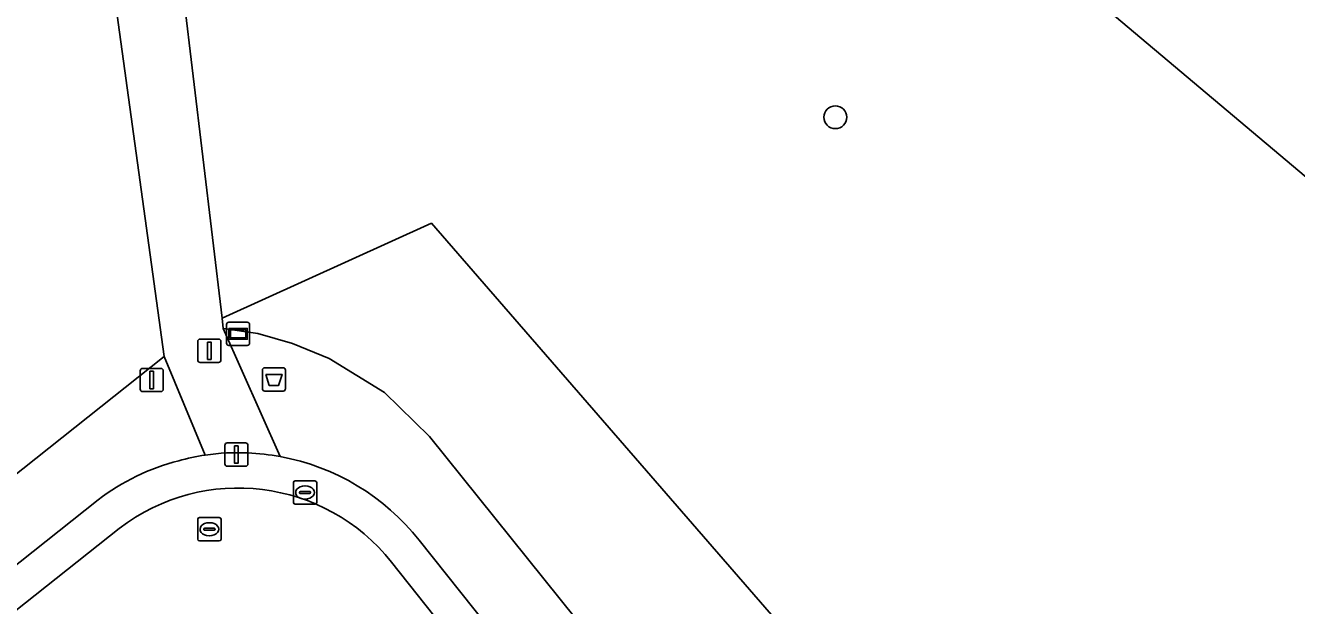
# Model space of a CAD drawing. Extents: x 159626 to 160723, y 388173 to 389416.
# Drawn here: x 160026.8 to 160081.3, y 388712.9 to 388737.8 of the extents above; entities that cross this region are included whole.
import ezdxf

# ---------------------------------------------------------------- set-up
doc = ezdxf.new("R2010")
doc.units = 0
for name, color, linetype in [('IMGEO_Afsluitpaal', 7, 'Continuous'), ('IMGEO_Afvalbak', 7, 'Continuous'), ('IMGEO_Boom', 7, 'Continuous'), ('IMGEO_Groenvoorziening', 7, 'Continuous'), ('IMGEO_Houtwal', 7, 'Continuous'), ('IMGEO_Informatiebord', 7, 'Continuous'), ('IMGEO_Kolk', 7, 'Continuous'), ('IMGEO_Lichtmast', 7, 'Continuous'), ('IMGEO_Loofbos', 7, 'Continuous'), ('IMGEO_Rijbaan_lokaal_onverhard', 7, 'Continuous'), ('IMGEO_Rijbaan_lokaal_open', 7, 'Continuous'), ('IMGEO_Rioolput', 7, 'Continuous'), ('IMGEO_Voetpad_open', 7, 'Continuous')]:
    doc.layers.add(name, color=color, linetype=linetype)

msp = doc.modelspace()

# ---------------------------------------------------------------- linework, layer by layer
at = {"layer": 'IMGEO_Afsluitpaal'}
for p, q in [((160034.266, 388724.295), (160035.056, 388724.295)), ((160035.056, 388724.295), (160034.266, 388724.295)), ((160034.166, 388723.395), (160034.166, 388724.195)), ((160034.166, 388724.195), (160034.166, 388723.395)), ((160035.156, 388724.195), (160035.156, 388723.395)), ((160035.156, 388723.395), (160035.156, 388724.195)), ((160035.056, 388723.295), (160034.266, 388723.295)), ((160034.266, 388723.295), (160035.056, 388723.295)), ((160031.693, 388722.139), (160031.693, 388722.939)), ((160031.693, 388722.939), (160031.693, 388722.139)), ((160031.793, 388723.039), (160032.583, 388723.039)), ((160032.583, 388723.039), (160031.793, 388723.039)), ((160032.683, 388722.939), (160032.683, 388722.139)), ((160032.683, 388722.139), (160032.683, 388722.939)), ((160032.583, 388722.039), (160031.793, 388722.039)), ((160031.793, 388722.039), (160032.583, 388722.039))]:
    msp.add_line(p, q, dxfattribs=at)
for points in [[(160034.586, 388724.17), (160034.736, 388724.17), (160034.736, 388723.42), (160034.586, 388723.42), (160034.586, 388724.17)], [(160032.113, 388722.914), (160032.263, 388722.914), (160032.263, 388722.164), (160032.113, 388722.164), (160032.113, 388722.914)]]:
    msp.add_lwpolyline(points, dxfattribs=at)
for centre, start, end in [((160034.266, 388724.195), 90, 180), ((160034.266, 388724.195), 90, 180), ((160035.056, 388724.195), 0, 90), ((160035.056, 388724.195), 360, 90), ((160034.266, 388723.395), 180, 270), ((160034.266, 388723.395), 180, 270), ((160035.056, 388723.395), 270, 0), ((160035.056, 388723.395), 270, 0), ((160031.793, 388722.939), 90, 180), ((160031.793, 388722.939), 90, 180), ((160032.583, 388722.939), 0, 90), ((160032.583, 388722.939), 360, 90), ((160031.793, 388722.139), 180, 270), ((160031.793, 388722.139), 180, 270), ((160032.583, 388722.139), 270, 0), ((160032.583, 388722.139), 270, 0)]:
    msp.add_arc(centre, 0.1, start, end, dxfattribs=at)
at = {"layer": 'IMGEO_Afvalbak'}
for p, q in [((160036.937, 388722.166), (160036.937, 388722.966)), ((160036.937, 388722.966), (160036.937, 388722.166)), ((160037.037, 388723.066), (160037.827, 388723.066)), ((160037.827, 388723.066), (160037.037, 388723.066)), ((160037.927, 388722.966), (160037.927, 388722.166)), ((160037.927, 388722.166), (160037.927, 388722.966)), ((160037.827, 388722.066), (160037.037, 388722.066)), ((160037.037, 388722.066), (160037.827, 388722.066))]:
    msp.add_line(p, q, dxfattribs=at)
msp.add_lwpolyline([(160037.08, 388722.78), (160037.784, 388722.78), (160037.635, 388722.31), (160037.229, 388722.31), (160037.08, 388722.78)], dxfattribs=at)
for centre, start, end in [((160037.037, 388722.966), 90, 180), ((160037.037, 388722.966), 90, 180), ((160037.827, 388722.966), 0, 90), ((160037.827, 388722.966), 360, 90), ((160037.037, 388722.166), 180, 270), ((160037.037, 388722.166), 180, 270), ((160037.827, 388722.166), 270, 0), ((160037.827, 388722.166), 270, 0)]:
    msp.add_arc(centre, 0.1, start, end, dxfattribs=at)
at = {"layer": 'IMGEO_Boom'}
msp.add_circle((160061.532, 388733.817), 0.489, dxfattribs=at)
at = {"layer": 'IMGEO_Groenvoorziening'}
msp.add_lwpolyline([(160059.19, 388755.976), (160054.83, 388758.93), (160051.814, 388756.452), (160094.132, 388720.82), (160096.772, 388718.94), (160103.729, 388724.39), (160100.703, 388726.492), (160070.24, 388748.49), (160061.077, 388754.698), (160060.551, 388754.276)], close=True, dxfattribs=at)
for points in [[(160080.75, 388672.717), (160083.013, 388674.507), (160113.699, 388698.746), (160112.511, 388700.291), (160081.232, 388676.573), (160078.58, 388677.212), (160044.118, 388720.119), (160042.173, 388721.999), (160039.808, 388723.459), (160038.232, 388724.113), (160036.739, 388724.533), (160035.26, 388724.75), (160037.703, 388719.251)], [(160034.481, 388719.316), (160032.727, 388723.555), (160020.086, 388713.523), (160021.986, 388711.129), (160029.882, 388717.395)], [(160043.671, 388715.664), (160077.86, 388672.72)]]:
    msp.add_lwpolyline(points, dxfattribs=at)
for centre, radius, start, end in [((160035.74, 388709.72), 9.655, 104.3514, 127.3546), ((160035.814, 388710.29), 9.124, 98.4033, 105.6896), ((160035.917, 388709.522), 9.892, 38.3855, 79.5995)]:
    msp.add_arc(centre, radius, start, end, dxfattribs=at)
at = {"layer": 'IMGEO_Houtwal'}
msp.add_lwpolyline([(160044.194, 388729.267), (160035.207, 388725.196), (160035.26, 388724.75), (160036.739, 388724.533), (160038.232, 388724.113), (160039.808, 388723.459), (160042.173, 388721.999), (160044.118, 388720.119), (160078.58, 388677.212), (160081.232, 388676.573), (160112.511, 388700.291), (160113.699, 388698.746), (160117.888, 388702.055), (160111.625, 388706.461), (160103.114, 388700.48), (160082.042, 388685.672)], close=True, dxfattribs=at)
at = {"layer": 'IMGEO_Informatiebord'}
for p, q in [((160035.4, 388724.12), (160035.4, 388724.92)), ((160035.4, 388724.92), (160035.4, 388724.12)), ((160035.5, 388725.02), (160036.29, 388725.02)), ((160036.29, 388725.02), (160035.5, 388725.02)), ((160036.39, 388724.92), (160036.39, 388724.12)), ((160036.39, 388724.12), (160036.39, 388724.92)), ((160036.29, 388724.02), (160035.5, 388724.02)), ((160035.5, 388724.02), (160036.29, 388724.02))]:
    msp.add_line(p, q, dxfattribs=at)
for points in [[(160035.501, 388724.752), (160036.289, 388724.752), (160036.289, 388724.288), (160035.501, 388724.288), (160035.501, 388724.752)], [(160035.566, 388724.687), (160035.566, 388724.353), (160036.224, 388724.353), (160036.224, 388724.687), (160035.566, 388724.687)]]:
    msp.add_lwpolyline(points, dxfattribs=at)
for centre, start, end in [((160035.5, 388724.92), 90, 180), ((160035.5, 388724.92), 90, 180), ((160036.29, 388724.92), 0, 90), ((160036.29, 388724.92), 360, 90), ((160035.5, 388724.12), 180, 270), ((160035.5, 388724.12), 180, 270), ((160036.29, 388724.12), 270, 0), ((160036.29, 388724.12), 270, 0)]:
    msp.add_arc(centre, 0.1, start, end, dxfattribs=at)
at = {"layer": 'IMGEO_Kolk'}
for p, q in [((160034.161, 388715.707), (160034.161, 388716.559)), ((160034.236, 388716.633), (160035.088, 388716.633)), ((160034.42, 388716.127), (160034.42, 388716.139)), ((160034.463, 388716.176), (160034.861, 388716.176)), ((160034.649, 388716.413), (160034.674, 388716.413)), ((160034.904, 388716.139), (160034.904, 388716.127)), ((160035.162, 388716.559), (160035.162, 388715.707)), ((160035.088, 388715.633), (160034.236, 388715.633)), ((160034.858, 388716.09), (160034.46, 388716.09)), ((160034.672, 388715.853), (160034.647, 388715.853))]:
    msp.add_line(p, q, dxfattribs=at)
for points in [[(160034.161, 388715.707), (160034.161, 388716.559)], [(160034.236, 388716.633), (160035.088, 388716.633)], [(160035.162, 388716.559), (160035.162, 388715.707)], [(160035.088, 388715.633), (160034.236, 388715.633)]]:
    msp.add_lwpolyline(points, dxfattribs=at)
for centre, radius, start, end in [((160034.238, 388716.557), 0.0765, 91.552, 178.448), ((160034.238, 388716.557), 0.0765, 91.552, 178.448), ((160034.46, 388716.136), 0.0403, 85.8775, 175.7526), ((160034.457, 388716.126), 0.0366, 178.938, 274.7102), ((160034.861, 388716.133), 0.043, 264.8664, 352.4533), ((160034.865, 388716.138), 0.0386, 1.7309, 96.639), ((160035.086, 388716.557), 0.0765, 1.552, 88.448), ((160035.086, 388716.557), 0.0765, 1.552, 88.448), ((160034.238, 388715.709), 0.0765, 181.552, 268.448), ((160034.238, 388715.709), 0.0765, 181.552, 268.448), ((160035.086, 388715.709), 0.0765, 271.552, 358.448), ((160035.086, 388715.709), 0.0765, 271.552, 358.448)]:
    msp.add_arc(centre, radius, start, end, dxfattribs=at)
for centre, major_axis, ratio, start_param, end_param in [((160034.648, 388716.133), (-0.387, 0.002), 0.722429, 4.712389, 7.853982), ((160034.673, 388716.133), (-0.39, 0.002), 0.717154, 1.570796, 4.712389)]:
    msp.add_ellipse(centre, major_axis=major_axis, ratio=ratio, start_param=start_param, end_param=end_param, dxfattribs=at)
at = {"layer": 'IMGEO_Lichtmast'}
for p, q in [((160035.326, 388718.938), (160035.326, 388719.738)), ((160035.326, 388719.738), (160035.326, 388718.938)), ((160035.426, 388719.838), (160036.216, 388719.838)), ((160036.216, 388719.838), (160035.426, 388719.838)), ((160036.316, 388719.738), (160036.316, 388718.938)), ((160036.316, 388718.938), (160036.316, 388719.738)), ((160036.216, 388718.838), (160035.426, 388718.838)), ((160035.426, 388718.838), (160036.216, 388718.838))]:
    msp.add_line(p, q, dxfattribs=at)
msp.add_lwpolyline([(160035.746, 388719.713), (160035.896, 388719.713), (160035.896, 388718.963), (160035.746, 388718.963), (160035.746, 388719.713)], dxfattribs=at)
for centre, start, end in [((160035.426, 388719.738), 90, 180), ((160035.426, 388719.738), 90, 180), ((160036.216, 388719.738), 0, 90), ((160036.216, 388719.738), 360, 90), ((160035.426, 388718.938), 180, 270), ((160035.426, 388718.938), 180, 270), ((160036.216, 388718.938), 270, 0), ((160036.216, 388718.938), 270, 0)]:
    msp.add_arc(centre, 0.1, start, end, dxfattribs=at)
at = {"layer": 'IMGEO_Loofbos'}
msp.add_lwpolyline([(160054.83, 388758.93), (160040.756, 388771.171), (160014.595, 388792.981), (159991.391, 388807.51), (159991.259, 388807.186), (159990.759, 388805.958), (159990.39, 388805.138), (159999.083, 388798.016), (160004.305, 388794.958), (160012.777, 388792.581), (160019.989, 388786.421), (160024.301, 388779.741), (160025.508, 388770.069), (160029.188, 388752.383), (160032.717, 388745.975), (160035.207, 388725.196), (160044.194, 388729.267), (160082.042, 388685.672), (160103.114, 388700.48), (160111.625, 388706.461), (160098.468, 388716.143), (160096.772, 388718.94), (160094.132, 388720.82), (160051.814, 388756.452)], close=True, dxfattribs=at)
msp.add_lwpolyline([(159966.614, 388759.565), (160018.506, 388733.064), (160024.53, 388729.529), (160013.968, 388721.234), (160020.086, 388713.523), (160032.727, 388723.555), (160029.71, 388745.374), (160026.991, 388751.302), (160021.32, 388778.051), (160017.926, 388784.491), (160012.387, 388789.593), (160002.501, 388792.431), (159989.602, 388803.386), (159989.336, 388802.794), (159989.206, 388802.542), (159988.778, 388801.709), (159979.494, 388783.629), (159968.103, 388760.675)], dxfattribs=at)
at = {"layer": 'IMGEO_Rijbaan_lokaal_onverhard'}
for points in [[(160037.703, 388719.251), (160035.26, 388724.75), (160035.207, 388725.196), (160032.717, 388745.975), (160029.188, 388752.383), (160025.508, 388770.069), (160024.301, 388779.741), (160019.989, 388786.421), (160012.777, 388792.581), (160004.305, 388794.958), (159999.083, 388798.016), (159990.39, 388805.138), (159988.854, 388806.398), (159975.331, 388816.4), (159959.6, 388828.368), (159957.054, 388830.922), (159952.449, 388834.963), (159951.954, 388835.582), (159951.81, 388836.289), (159951.834, 388837.019), (159952.025, 388837.701), (159953.682, 388839.687), (159955.262, 388842.319), (159960.681, 388852.984)], [(160021.32, 388778.051), (160026.991, 388751.302), (160029.71, 388745.374), (160032.727, 388723.555), (160034.481, 388719.316)]]:
    msp.add_lwpolyline(points, dxfattribs=at)
for centre, radius, start, end in [((160035.849, 388710.135), 9.283, 87.175, 98.4715), ((160035.943, 388709.761), 9.652, 79.4932, 87.8444)]:
    msp.add_arc(centre, radius, start, end, dxfattribs=at)
at = {"layer": 'IMGEO_Rijbaan_lokaal_open'}
for points in [[(160030.797, 388716.171), (160003.805, 388694.767)], [(160038.57, 388711.519), (160073.852, 388667.146), (160077.775, 388670.246), (160042.483, 388714.723)]]:
    msp.add_lwpolyline(points, dxfattribs=at)
msp.add_arc((160035.903, 388709.5), 8.401, 38.4441, 127.429, dxfattribs=at)
at = {"layer": 'IMGEO_Rioolput'}
for p, q in [((160038.267, 388717.284), (160038.267, 388718.136)), ((160038.342, 388718.21), (160039.194, 388718.21)), ((160038.569, 388717.753), (160038.967, 388717.753)), ((160038.755, 388717.99), (160038.78, 388717.99)), ((160039.268, 388718.136), (160039.268, 388717.284)), ((160039.194, 388717.21), (160038.342, 388717.21)), ((160038.526, 388717.704), (160038.526, 388717.716)), ((160038.964, 388717.667), (160038.566, 388717.667)), ((160038.778, 388717.43), (160038.753, 388717.43)), ((160039.01, 388717.716), (160039.01, 388717.704))]:
    msp.add_line(p, q, dxfattribs=at)
for points in [[(160038.267, 388717.284), (160038.267, 388718.136)], [(160038.342, 388718.21), (160039.194, 388718.21)], [(160039.268, 388718.136), (160039.268, 388717.284)], [(160039.194, 388717.21), (160038.342, 388717.21)]]:
    msp.add_lwpolyline(points, dxfattribs=at)
for centre, radius, start, end in [((160038.344, 388718.134), 0.0765, 91.552, 178.448), ((160038.344, 388718.134), 0.0765, 91.552, 178.448), ((160038.566, 388717.713), 0.0403, 85.8775, 175.7526), ((160038.971, 388717.715), 0.0386, 1.7309, 96.639), ((160039.192, 388718.134), 0.0765, 1.552, 88.448), ((160039.192, 388718.134), 0.0765, 1.552, 88.448), ((160038.344, 388717.286), 0.0765, 181.552, 268.448), ((160038.344, 388717.286), 0.0765, 181.552, 268.448), ((160038.563, 388717.703), 0.0366, 178.938, 274.7102), ((160038.967, 388717.71), 0.043, 264.8664, 352.4533), ((160039.192, 388717.286), 0.0765, 271.552, 358.448), ((160039.192, 388717.286), 0.0765, 271.552, 358.448)]:
    msp.add_arc(centre, radius, start, end, dxfattribs=at)
for centre, major_axis, ratio, start_param, end_param in [((160038.754, 388717.71), (-0.387, 0.002), 0.722429, 4.712389, 7.853982), ((160038.779, 388717.71), (-0.39, 0.002), 0.717154, 1.570796, 4.712389)]:
    msp.add_ellipse(centre, major_axis=major_axis, ratio=ratio, start_param=start_param, end_param=end_param, dxfattribs=at)
at = {"layer": 'IMGEO_Voetpad_open'}
for points in [[(160029.882, 388717.395), (160021.986, 388711.129), (160002.873, 388695.961)], [(160003.805, 388694.767), (160030.797, 388716.171)], [(160042.483, 388714.723), (160077.775, 388670.246), (160077.86, 388672.72), (160043.671, 388715.664)]]:
    msp.add_lwpolyline(points, dxfattribs=at)
for centre, radius, start, end in [((160035.849, 388710.135), 9.283, 87.175, 98.4715), ((160035.943, 388709.761), 9.652, 79.4932, 87.8444), ((160035.74, 388709.72), 9.655, 104.3514, 127.3546), ((160035.814, 388710.29), 9.124, 98.4033, 105.6896), ((160035.917, 388709.522), 9.892, 38.3855, 79.5995), ((160035.903, 388709.5), 8.401, 38.4441, 127.429)]:
    msp.add_arc(centre, radius, start, end, dxfattribs=at)

doc.saveas('drawing.dxf')
